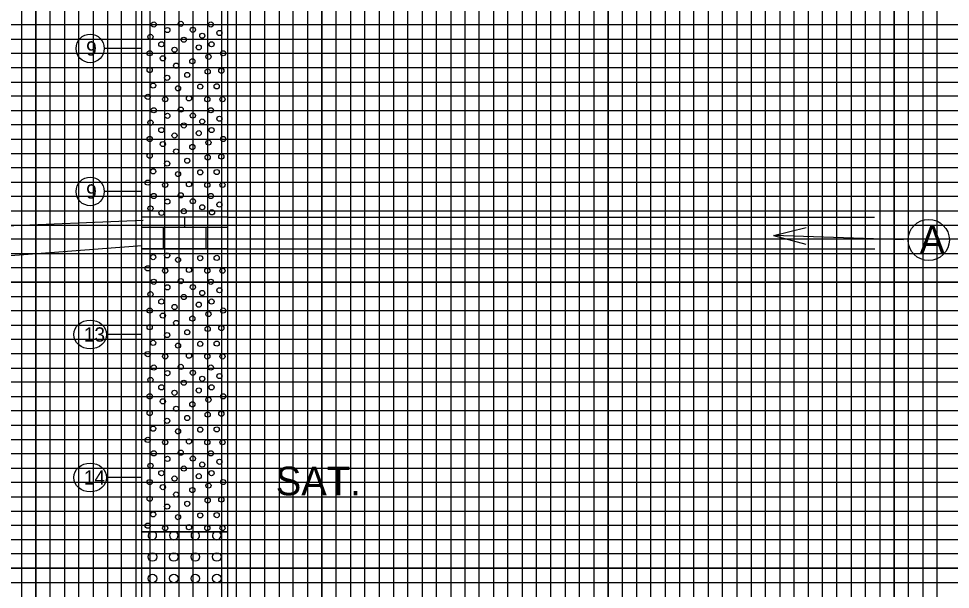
# Model space of a CAD drawing. Extents: x 2345490 to 2436403, y 465165 to 573888.
# Drawn here: x 2396213.5 to 2396539.2, y 557576.7 to 557776.3 of the extents above; entities that cross this region are included whole.
import ezdxf

# ---------------------------------------------------------------- set-up
doc = ezdxf.new("R2010")
doc.units = 0
for name, color, linetype in [('Prop Road Sect_ Boring - Material (Outline)', 7, 'Continuous'), ('Prop Road Sect_ Boring - Peripheral (SPT Oval + Leader)', 7, 'Continuous'), ('Prop Road Sect_ Boring - Peripheral (SPT Tx)', 7, 'Continuous'), ('Prop Strc Sect_ Material - Contact (General - Minor)', 7, 'Continuous'), ('Prop Strc Sect_ Material - Tx (Composite Desc)', 7, 'Continuous'), ('Sheet DOT Grid CELL', 7, 'Continuous'), ('Sheet Profile Grid Major CELL', 7, 'Continuous'), ('Sheet Profile Grid Middle CELL', 7, 'Continuous'), ('Sheet Profile Grid Minor CELL', 7, 'Continuous')]:
    doc.layers.add(name, color=color, linetype=linetype)

msp = doc.modelspace()

# ---------------------------------------------------------------- linework, layer by layer
at = {"layer": 'Prop Road Sect_ Boring - Material (Outline)'}
for p, q in [((2396286.63766, 557710.83875), (2396286.65266, 557710.83875)), ((2396286.54964, 557706.83938), (2396256.87837, 557706.83938)), ((2396271.62269, 557703.34593), (2396271.62269, 557706.80742)), ((2396256.65266, 557703.34593), (2396286.62272, 557703.34593)), ((2396264.12268, 557699.60072), (2396264.12268, 557703.34593)), ((2396279.12271, 557699.60072), (2396279.12271, 557703.34593)), ((2396286.63766, 557703.34593), (2396286.65266, 557703.34593)), ((2396264.12268, 557695.83938), (2396264.12268, 557699.58578)), ((2396279.12271, 557695.83938), (2396279.12271, 557699.58578)), ((2396256.65266, 557695.83938), (2396286.62272, 557695.83938)), ((2396286.54964, 557695.83938), (2396256.72575, 557695.83938)), ((2396286.63766, 557695.83938), (2396286.65266, 557695.83938)), ((2396286.63766, 557688.34656), (2396286.65266, 557688.34656))]:
    msp.add_line(p, q, dxfattribs=at)
for points in [[(2396256.54964, 557796.83938), (2396286.54964, 557796.83938), (2396286.54964, 557596.83938), (2396256.54964, 557596.83938)], [(2396256.54964, 557596.83938), (2396286.54964, 557596.83938), (2396286.54964, 557546.83938), (2396256.54964, 557546.83938)]]:
    msp.add_lwpolyline(points, close=True, dxfattribs=at)
for centre, radius in [((2396260.74656, 557774.22536), 0.9), ((2396265.52551, 557772.27605), 0.9), ((2396270.19837, 557774.45721), 0.9), ((2396274.43493, 557772.38214), 0.9), ((2396280.74269, 557774.22536), 0.9), ((2396259.61269, 557769.88574), 0.9), ((2396271.24767, 557768.90402), 0.9), ((2396277.71772, 557770.29074), 0.9), ((2396283.70273, 557771.25074), 0.9), ((2396263.42269, 557767.30574), 0.9), ((2396268.0427, 557765.40073), 0.9), ((2396276.48772, 557766.21073), 0.9), ((2396280.98773, 557767.30574), 0.9), ((2396259.34269, 557764.17073), 0.9), ((2396263.9627, 557762.40073), 0.9), ((2396279.89273, 557762.94073), 0.9), ((2396285.06774, 557764.17073), 0.9), ((2396268.6127, 557759.82072), 0.9), ((2396274.25272, 557761.36572), 0.9), ((2396259.34269, 557758.32072), 0.9), ((2396265.4627, 557755.59071), 0.9), ((2396272.48271, 557756.58071), 0.9), ((2396279.62273, 557757.76572), 0.9), ((2396284.39274, 557758.05072), 0.9), ((2396260.55769, 557752.86071), 0.9), ((2396277.02772, 557752.51571), 0.9), ((2396282.75773, 557752.60571), 0.9), ((2396269.27271, 557751.9157), 0.9), ((2396258.65268, 557748.9307), 0.9), ((2396264.7727, 557748.1057), 0.9), ((2396273.08271, 557748.3757), 0.9), ((2396279.48773, 557748.1057), 0.9), ((2396284.79774, 557748.1057), 0.9), ((2396260.74656, 557744.24036), 0.9), ((2396270.19837, 557744.47221), 0.9), ((2396280.74269, 557744.24036), 0.9), ((2396259.61269, 557739.90074), 0.9), ((2396265.52551, 557742.29105), 0.9), ((2396274.43493, 557742.39714), 0.9), ((2396277.71772, 557740.30574), 0.9), ((2396283.70273, 557741.26574), 0.9), ((2396263.42269, 557737.32074), 0.9), ((2396271.24767, 557738.91902), 0.9), ((2396276.48772, 557736.22573), 0.9), ((2396280.98773, 557737.32074), 0.9), ((2396259.34269, 557734.18573), 0.9), ((2396268.0427, 557735.41573), 0.9), ((2396279.89273, 557732.95573), 0.9), ((2396285.06774, 557734.18573), 0.9), ((2396263.9627, 557732.41573), 0.9), ((2396268.6127, 557729.83572), 0.9), ((2396274.25272, 557731.38072), 0.9), ((2396259.34269, 557728.33572), 0.9), ((2396272.48271, 557726.59571), 0.9), ((2396279.62273, 557727.78072), 0.9), ((2396284.39274, 557728.06572), 0.9), ((2396265.4627, 557725.60571), 0.9), ((2396260.55769, 557722.87571), 0.9), ((2396269.27271, 557721.9307), 0.9), ((2396277.02772, 557722.53071), 0.9), ((2396282.75773, 557722.62071), 0.9), ((2396258.65268, 557718.9457), 0.9), ((2396264.7727, 557718.1207), 0.9), ((2396273.08271, 557718.3907), 0.9), ((2396279.48773, 557718.1207), 0.9), ((2396284.79774, 557718.1207), 0.9), ((2396260.74656, 557714.25536), 0.9), ((2396270.19837, 557714.48721), 0.9), ((2396280.74269, 557714.25536), 0.9), ((2396259.61269, 557709.91574), 0.9), ((2396265.52551, 557712.30605), 0.9), ((2396274.43493, 557712.41214), 0.9), ((2396277.71772, 557710.32074), 0.9), ((2396283.70273, 557711.28074), 0.9), ((2396263.49053, 557708.35323), 0.9), ((2396271.24767, 557708.93402), 0.9), ((2396281.1234, 557708.55673), 0.9), ((2396260.55769, 557692.89071), 0.9), ((2396265.4627, 557693.48397), 0.9), ((2396269.27271, 557691.9457), 0.9), ((2396277.02772, 557692.54571), 0.9), ((2396282.75773, 557692.63571), 0.9), ((2396258.65268, 557688.9607), 0.9), ((2396264.7727, 557688.1357), 0.9), ((2396273.08271, 557688.4057), 0.9), ((2396279.48773, 557688.1357), 0.9), ((2396284.79774, 557688.1357), 0.9), ((2396260.74656, 557684.27036), 0.9), ((2396270.19837, 557684.50221), 0.9), ((2396280.74269, 557684.27036), 0.9), ((2396265.52551, 557682.32105), 0.9), ((2396274.43493, 557682.42714), 0.9), ((2396283.70273, 557681.29574), 0.9), ((2396259.61269, 557679.93074), 0.9), ((2396263.42269, 557677.35074), 0.9), ((2396271.24767, 557678.94902), 0.9), ((2396277.71772, 557680.33574), 0.9), ((2396280.98773, 557677.35074), 0.9), ((2396259.34269, 557674.21573), 0.9), ((2396268.0427, 557675.44573), 0.9), ((2396276.48772, 557676.25573), 0.9), ((2396285.06774, 557674.21573), 0.9), ((2396263.9627, 557672.44573), 0.9), ((2396274.25272, 557671.41072), 0.9), ((2396279.89273, 557672.98573), 0.9), ((2396259.34269, 557668.36572), 0.9), ((2396268.6127, 557669.86572), 0.9), ((2396279.62273, 557667.81072), 0.9), ((2396284.39274, 557668.09572), 0.9), ((2396265.4627, 557665.63571), 0.9), ((2396272.48271, 557666.62571), 0.9), ((2396260.55769, 557662.90571), 0.9), ((2396269.27271, 557661.9607), 0.9), ((2396277.02772, 557662.56071), 0.9), ((2396282.75773, 557662.65071), 0.9), ((2396258.65268, 557658.9757), 0.9), ((2396264.7727, 557658.1507), 0.9), ((2396273.08271, 557658.4207), 0.9), ((2396279.48773, 557658.1507), 0.9), ((2396284.79774, 557658.1507), 0.9), ((2396260.74656, 557654.28536), 0.9), ((2396265.52551, 557652.33605), 0.9), ((2396270.19837, 557654.51721), 0.9), ((2396274.43493, 557652.44214), 0.9), ((2396280.74269, 557654.28536), 0.9), ((2396283.70273, 557651.31074), 0.9), ((2396259.61269, 557649.94574), 0.9), ((2396271.24767, 557648.96402), 0.9), ((2396277.71772, 557650.35074), 0.9), ((2396263.42269, 557647.36574), 0.9), ((2396268.0427, 557645.46073), 0.9), ((2396276.48772, 557646.27073), 0.9), ((2396280.98773, 557647.36574), 0.9), ((2396259.34269, 557644.23073), 0.9), ((2396263.9627, 557642.46073), 0.9), ((2396279.89273, 557643.00073), 0.9), ((2396285.06774, 557644.23073), 0.9), ((2396259.34269, 557638.38072), 0.9), ((2396268.6127, 557639.88072), 0.9), ((2396274.25272, 557641.42572), 0.9), ((2396265.4627, 557635.65071), 0.9), ((2396272.48271, 557636.64071), 0.9), ((2396279.62273, 557637.82572), 0.9), ((2396284.39274, 557638.11072), 0.9), ((2396260.55769, 557632.92071), 0.9), ((2396269.27271, 557631.9757), 0.9), ((2396277.02772, 557632.57571), 0.9), ((2396282.75773, 557632.66571), 0.9), ((2396258.65268, 557628.9907), 0.9), ((2396264.7727, 557628.1657), 0.9), ((2396273.08271, 557628.4357), 0.9), ((2396279.48773, 557628.1657), 0.9), ((2396284.79774, 557628.1657), 0.9), ((2396260.74656, 557624.30036), 0.9), ((2396265.52551, 557622.35105), 0.9), ((2396270.19837, 557624.53221), 0.9), ((2396274.43493, 557622.45714), 0.9), ((2396280.74269, 557624.30036), 0.9), ((2396259.61269, 557619.96074), 0.9), ((2396271.24767, 557618.97902), 0.9), ((2396277.71772, 557620.36574), 0.9), ((2396283.70273, 557621.32574), 0.9), ((2396263.42269, 557617.38074), 0.9), ((2396268.0427, 557615.47573), 0.9), ((2396276.48772, 557616.28573), 0.9), ((2396280.98773, 557617.38074), 0.9), ((2396259.34269, 557614.24573), 0.9), ((2396263.9627, 557612.47573), 0.9), ((2396279.89273, 557613.01573), 0.9), ((2396285.06774, 557614.24573), 0.9), ((2396268.6127, 557609.89572), 0.9), ((2396274.25272, 557611.44072), 0.9), ((2396259.34269, 557608.39572), 0.9), ((2396272.48271, 557606.65571), 0.9), ((2396279.62273, 557607.84072), 0.9), ((2396284.39274, 557608.12572), 0.9), ((2396260.55769, 557602.93571), 0.9), ((2396265.4627, 557605.66571), 0.9), ((2396277.02772, 557602.59071), 0.9), ((2396282.75773, 557602.68071), 0.9), ((2396269.27271, 557601.9907), 0.9), ((2396258.65268, 557599.0057), 0.9), ((2396264.7727, 557598.1807), 0.9), ((2396273.08271, 557598.4507), 0.9), ((2396279.48773, 557598.1807), 0.9), ((2396284.79774, 557598.1807), 0.9), ((2396260.28653, 557588.05104), 1.5), ((2396267.78653, 557588.05104), 1.5), ((2396275.28653, 557588.05104), 1.5), ((2396282.78653, 557588.05104), 1.5), ((2396260.28653, 557580.55104), 1.5), ((2396267.78653, 557580.55104), 1.5), ((2396275.28653, 557580.55104), 1.5), ((2396282.78653, 557580.55104), 1.5)]:
    msp.add_circle(centre, radius, dxfattribs=at)
for centre in [(2396260.28653, 557595.55104), (2396267.78653, 557595.55104), (2396275.28653, 557595.55104), (2396282.78653, 557595.55104)]:
    msp.add_arc(centre, 1.5, 120.8079446, 59.1920554, dxfattribs=at)
at = {"layer": 'Prop Road Sect_ Boring - Peripheral (SPT Oval + Leader)'}
for p, q in [((2396256.54964, 557765.83938), (2396243.46696, 557765.83938)), ((2396256.54964, 557715.83938), (2396243.46696, 557715.83938)), ((2396256.54964, 557665.83938), (2396244.29373, 557665.83938)), ((2396256.54964, 557615.83938), (2396244.29373, 557615.83938))]:
    msp.add_line(p, q, dxfattribs=at)
for centre, major_axis, ratio in [((2396238.54964, 557765.83938), (0, 5), 0.983464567), ((2396238.54964, 557715.83938), (0, 5), 0.983464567), ((2396238.54964, 557665.83938), (5.74409, 0), 0.870459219), ((2396238.54964, 557615.83938), (5.74409, 0), 0.870459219)]:
    msp.add_ellipse(centre, major_axis=major_axis, ratio=ratio, dxfattribs=at)
at = {"layer": 'Prop Strc Sect_ Material - Contact (General - Minor)'}
for p, q in [((2395988.70347, 557694.85303), (2396257.06942, 557705.75521)), ((2396286.54964, 557706.83938), (2396512.64604, 557706.83938)), ((2396256.54964, 557696.83938), (2395988.74437, 557676.3582)), ((2396286.65266, 557695.83938), (2396512.74906, 557695.83938))]:
    msp.add_line(p, q, dxfattribs=at)
at = {"layer": 'Prop Strc Sect_ Material - Tx (Composite Desc)'}
msp.add_line((2396477.42918, 557700.46423), (2396488.73393, 557697.36292), dxfattribs=at)
msp.add_lwpolyline([(2396522.80957, 557698.93798), (2396477.42918, 557700.46423), (2396488.82515, 557703.21147)], dxfattribs=at)
msp.add_circle((2396531.63636, 557698.88711), 7.21151, dxfattribs=at)
at = {"layer": 'Sheet DOT Grid CELL'}
for p, q in [((2396219.54994, 558259.113), (2396219.54994, 557234.113)), ((2396269.54994, 558259.113), (2396269.54994, 557234.113)), ((2396319.54994, 558259.113), (2396319.54994, 557234.113)), ((2396369.54994, 558259.113), (2396369.54994, 557234.113)), ((2396419.54994, 558259.113), (2396419.54994, 557234.113)), ((2396469.54994, 558259.113), (2396469.54994, 557234.113)), ((2396519.54994, 558259.113), (2396519.54994, 557234.113)), ((2395319.54994, 557734.113), (2396819.54994, 557734.113)), ((2395319.54994, 557684.113), (2396819.54994, 557684.113)), ((2395319.54994, 557634.113), (2396819.54994, 557634.113)), ((2395319.54994, 557584.113), (2396819.54994, 557584.113))]:
    msp.add_line(p, q, dxfattribs=at)
at = {"layer": 'Sheet Profile Grid Major CELL'}
for points in [[(2396169.54994, 557234.113), (2396219.54994, 557234.113), (2396219.54994, 558259.113), (2396269.54994, 558259.113), (2396269.54994, 557234.113), (2396319.54994, 557234.113), (2396319.54994, 558259.113), (2396369.54994, 558259.113), (2396369.54994, 557234.113), (2396419.54994, 557234.113), (2396419.54994, 558259.113), (2396469.54994, 558259.113), (2396469.54994, 557234.113), (2396519.54994, 557234.113), (2396519.54994, 558259.113), (2396569.54994, 558259.113), (2396569.54994, 557234.113), (2396619.54994, 557234.113), (2396619.54994, 558259.113), (2396645.84994, 558259.113)], [(2396819.54994, 557684.113), (2395319.54994, 557684.113), (2395319.54994, 557734.113), (2396819.54994, 557734.113)], [(2396819.54994, 557584.113), (2395319.54994, 557584.113), (2395319.54994, 557634.113), (2396819.54994, 557634.113)]]:
    msp.add_lwpolyline(points, dxfattribs=at)
at = {"layer": 'Sheet Profile Grid Middle CELL'}
for points in [[(2396194.54994, 558259.113), (2396244.54994, 558259.113), (2396244.54994, 557234.113), (2396294.54994, 557234.113), (2396294.54994, 558259.113), (2396344.54994, 558259.113), (2396344.54994, 557234.113), (2396394.54994, 557234.113), (2396394.54994, 558259.113), (2396444.54994, 558259.113), (2396444.54994, 557234.113), (2396494.54994, 557234.113), (2396494.54994, 558259.113), (2396544.54994, 558259.113), (2396544.54994, 557234.113), (2396594.54994, 557234.113), (2396594.54994, 558259.113)], [(2396819.54994, 557759.113), (2395319.54994, 557759.113), (2395319.54994, 557709.113), (2396819.54994, 557709.113)], [(2396819.54994, 557659.113), (2395319.54994, 557659.113), (2395319.54994, 557609.113), (2396819.54994, 557609.113)]]:
    msp.add_lwpolyline(points, dxfattribs=at)
at = {"layer": 'Sheet Profile Grid Minor CELL'}
for points in [[(2396214.54994, 558259.113), (2396214.54994, 557234.113), (2396224.54994, 557234.113), (2396224.54994, 558259.113)], [(2396229.54994, 558259.113), (2396229.54994, 557234.113), (2396234.54994, 557234.113), (2396234.54994, 558259.113)], [(2396239.54994, 558259.113), (2396239.54994, 557234.113), (2396249.54994, 557234.113), (2396249.54994, 558259.113)], [(2396254.54994, 558259.113), (2396254.54994, 557234.113), (2396259.54994, 557234.113), (2396259.54994, 558259.113)], [(2396264.54994, 558259.113), (2396264.54994, 557234.113), (2396274.54994, 557234.113), (2396274.54994, 558259.113)], [(2396279.54994, 558259.113), (2396279.54994, 557234.113), (2396284.54994, 557234.113), (2396284.54994, 558259.113)], [(2396289.54994, 558259.113), (2396289.54994, 557234.113), (2396299.54994, 557234.113), (2396299.54994, 558259.113)], [(2396304.54994, 558259.113), (2396304.54994, 557234.113), (2396309.54994, 557234.113), (2396309.54994, 558259.113)], [(2396314.54994, 558259.113), (2396314.54994, 557234.113), (2396324.54994, 557234.113), (2396324.54994, 558259.113)], [(2396329.54994, 558259.113), (2396329.54994, 557234.113), (2396334.54994, 557234.113), (2396334.54994, 558259.113)], [(2396339.54994, 558259.113), (2396339.54994, 557234.113), (2396349.54994, 557234.113), (2396349.54994, 558259.113)], [(2396354.54994, 558259.113), (2396354.54994, 557234.113), (2396359.54994, 557234.113), (2396359.54994, 558259.113)], [(2396364.54994, 558259.113), (2396364.54994, 557234.113), (2396374.54994, 557234.113), (2396374.54994, 558259.113)], [(2396379.54994, 558259.113), (2396379.54994, 557234.113), (2396384.54994, 557234.113), (2396384.54994, 558259.113)], [(2396389.54994, 558259.113), (2396389.54994, 557234.113)], [(2396389.54994, 557234.113), (2396399.54994, 557234.113), (2396399.54994, 558259.113)], [(2396404.54994, 558259.113), (2396404.54994, 557234.113), (2396409.54994, 557234.113), (2396409.54994, 558259.113)], [(2396414.54994, 558259.113), (2396414.54994, 557234.113), (2396424.54994, 557234.113), (2396424.54994, 558259.113)], [(2396429.54994, 558259.113), (2396429.54994, 557234.113), (2396434.54994, 557234.113), (2396434.54994, 558259.113)], [(2396439.54994, 558259.113), (2396439.54994, 557234.113), (2396449.54994, 557234.113), (2396449.54994, 558259.113)], [(2396454.54994, 558259.113), (2396454.54994, 557234.113), (2396459.54994, 557234.113), (2396459.54994, 558259.113)], [(2396464.54994, 558259.113), (2396464.54994, 557234.113), (2396474.54994, 557234.113), (2396474.54994, 558259.113)], [(2396479.54994, 558259.113), (2396479.54994, 557234.113), (2396484.54994, 557234.113), (2396484.54994, 558259.113)], [(2396489.54994, 558259.113), (2396489.54994, 557234.113), (2396499.54994, 557234.113), (2396499.54994, 558259.113)], [(2396504.54994, 558259.113), (2396504.54994, 557234.113), (2396509.54994, 557234.113), (2396509.54994, 558259.113)], [(2396514.54994, 558259.113), (2396514.54994, 557234.113), (2396524.54994, 557234.113), (2396524.54994, 558259.113)], [(2396529.54994, 558259.113), (2396529.54994, 557234.113), (2396534.54994, 557234.113), (2396534.54994, 558259.113)], [(2396769.54994, 557774.113), (2395369.54994, 557774.113), (2395369.54994, 557769.113), (2396769.54994, 557769.113)], [(2396769.54994, 557764.113), (2395369.54994, 557764.113), (2395369.54994, 557754.113), (2396769.54994, 557754.113)], [(2396769.54994, 557749.113), (2395369.54994, 557749.113), (2395369.54994, 557744.113), (2396769.54994, 557744.113)], [(2396769.54994, 557739.113), (2395369.54994, 557739.113)], [(2395369.54994, 557729.113), (2396769.54994, 557729.113)], [(2396769.54994, 557724.113), (2395369.54994, 557724.113), (2395369.54994, 557719.113), (2396769.54994, 557719.113)], [(2396769.54994, 557714.113), (2395369.54994, 557714.113), (2395369.54994, 557704.113), (2396769.54994, 557704.113)], [(2396769.54994, 557699.113), (2395369.54994, 557699.113), (2395369.54994, 557694.113), (2396769.54994, 557694.113)], [(2396769.54994, 557689.113), (2395369.54994, 557689.113), (2395369.54994, 557679.113), (2396769.54994, 557679.113)], [(2396769.54994, 557674.113), (2395369.54994, 557674.113), (2395369.54994, 557669.113), (2396769.54994, 557669.113)], [(2396769.54994, 557664.113), (2395369.54994, 557664.113), (2395369.54994, 557654.113), (2396769.54994, 557654.113)], [(2396769.54994, 557649.113), (2395369.54994, 557649.113), (2395369.54994, 557644.113), (2396769.54994, 557644.113)], [(2396769.54994, 557639.113), (2395369.54994, 557639.113), (2395369.54994, 557629.113), (2396769.54994, 557629.113)], [(2396769.54994, 557624.113), (2395369.54994, 557624.113), (2395369.54994, 557619.113), (2396769.54994, 557619.113)], [(2396769.54994, 557614.113), (2395369.54994, 557614.113), (2395369.54994, 557604.113), (2396769.54994, 557604.113)], [(2396769.54994, 557599.113), (2395369.54994, 557599.113), (2395369.54994, 557594.113), (2396769.54994, 557594.113)], [(2396769.54994, 557589.113), (2395369.54994, 557589.113), (2395369.54994, 557579.113), (2396769.54994, 557579.113)]]:
    msp.add_lwpolyline(points, dxfattribs=at)

# ---------------------------------------------------------------- texts
at = {"layer": 'Prop Road Sect_ Boring - Peripheral (SPT Tx)'}
for s, p in [('9', (2396237.13232, 557763.33938)), ('9', (2396237.13232, 557713.33938)), ('13', (2396236.30555, 557663.33938)), ('14', (2396236.30555, 557613.33938))]:
    msp.add_text(s, height=5, dxfattribs=at).set_placement(p)
at = {"layer": 'Prop Strc Sect_ Material - Tx (Composite Desc)'}
for s, p in [('A', (2396528.40801, 557693.88711)), (' SAT.', (2396299.69386, 557609.6236))]:
    msp.add_text(s, height=10, dxfattribs=at).set_placement(p)

doc.saveas('drawing.dxf')
